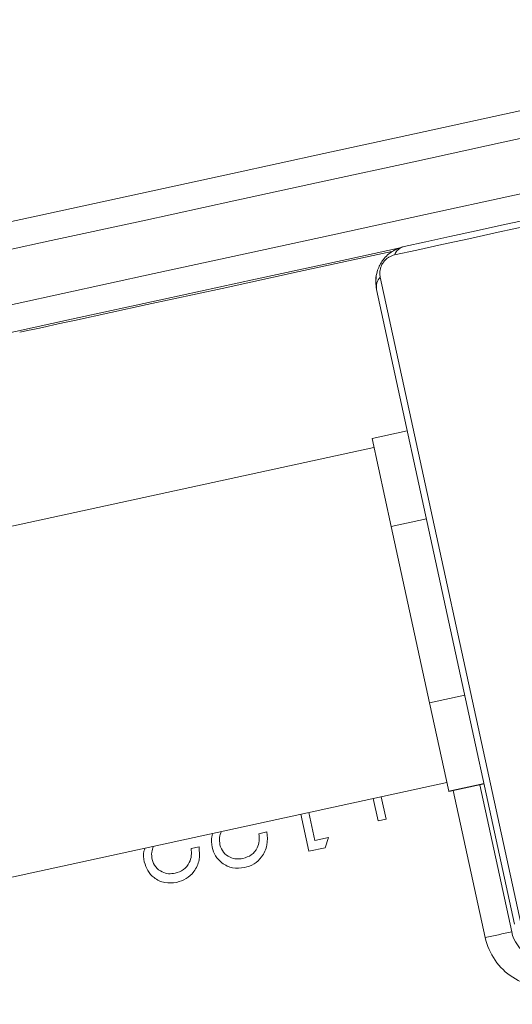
# Model space of a CAD drawing. Header units: inches. Extents: x -433 to 341, y -109 to 237.
# Tile 327 of 335: x 92.2369 to 92.2914, y 19.5799 to 19.689. Entities that reach past the tile are written whole.
import ezdxf

# ---------------------------------------------------------------- set-up
doc = ezdxf.new("R2010")
doc.units = ezdxf.units.IN
doc.header["$MEASUREMENT"] = 0
doc.layers.add('1_projektowane', color=7, linetype='Continuous', lineweight=5)
doc.layers.add('urzadzenie', color=7, linetype='Continuous', lineweight=5)

# ---------------------------------------------------------------- blocks, each defined once
blk = doc.blocks.new('ddddd')
at = {"layer": 'urzadzenie', "color": 7, "linetype": 'Continuous'}
for p, q in [((74.39946153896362, -7.18267569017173), (74.47394429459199, -7.18267569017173)), ((74.47270315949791, -7.183365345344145), (74.40070316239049, -7.183365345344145)), ((74.41673575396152, -7.187365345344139), (74.41673575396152, -7.18336534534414)), ((74.42673291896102, -7.187365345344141), (74.42673291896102, -7.183365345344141)), ((74.44673291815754, -7.187365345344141), (74.44673291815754, -7.183365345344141)), ((74.45673575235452, -7.187365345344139), (74.45673575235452, -7.18336534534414)), ((74.45676409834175, -7.18736534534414), (74.45676409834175, -7.18336534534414)), ((74.45676409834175, -7.183865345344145), (74.47344919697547, -7.183865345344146)), ((74.42673291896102, -7.187365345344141), (74.41673575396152, -7.187365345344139)), ((74.41774992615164, -7.187365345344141), (74.41774992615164, -7.82936534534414)), ((74.44673291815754, -7.187365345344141), (74.42673291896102, -7.187365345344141)), ((74.45673575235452, -7.187365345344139), (74.44673291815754, -7.187365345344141)), ((74.45574992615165, -7.82936534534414), (74.45574992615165, -7.187365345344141)), ((74.45676409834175, -7.18736534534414), (74.45673575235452, -7.187365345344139)), ((74.47344834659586, -7.186865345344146), (74.45676409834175, -7.186865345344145)), ((74.45574992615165, -7.194814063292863), (74.4582816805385, -7.194814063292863)), ((74.4582816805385, -7.194814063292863), (74.4582816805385, -7.195711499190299)), ((74.4582816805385, -7.195711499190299), (74.45574992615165, -7.195711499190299)), ((74.45892270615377, -7.201480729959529), (74.45994834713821, -7.202067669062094)), ((74.45892270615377, -7.203019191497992), (74.45892270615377, -7.201480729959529)), ((74.45892298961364, -7.203019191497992), (74.45892298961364, -7.201480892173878)), ((74.45994834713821, -7.202067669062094), (74.45994834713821, -7.203916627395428)), ((74.45574992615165, -7.203019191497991), (74.45892270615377, -7.203019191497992)), ((74.45892298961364, -7.203019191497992), (74.45892270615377, -7.203019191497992)), ((74.45994834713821, -7.203916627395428), (74.45574992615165, -7.203916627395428)), ((74.4568714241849, -7.208916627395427), (74.4568714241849, -7.208019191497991)), ((74.45687170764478, -7.208916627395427), (74.45687170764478, -7.208019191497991)), ((74.45687170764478, -7.208916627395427), (74.4568714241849, -7.208916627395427)), ((74.45917939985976, -7.211234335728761), (74.45917911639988, -7.211234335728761)), ((74.4568714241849, -7.216608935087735), (74.4568714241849, -7.2157114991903)), ((74.45687170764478, -7.216608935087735), (74.45687170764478, -7.2157114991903)), ((74.45687170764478, -7.216608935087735), (74.4568714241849, -7.216608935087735)), ((74.45917939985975, -7.218926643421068), (74.45917911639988, -7.218926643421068))]:
    blk.add_line(p, q, dxfattribs=at)
at = {"layer": 'urzadzenie', "color": 7, "linetype": 'Continuous', "flags": 128}
for points in [[(74.3973925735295, -7.106123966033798), (74.39739163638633, -7.108650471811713), (74.39739076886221, -7.111469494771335), (74.39738997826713, -7.114557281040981), (74.39738927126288, -7.117887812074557), (74.39738865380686, -7.121433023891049), (74.39738813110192, -7.125163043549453), (74.39738770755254, -7.129046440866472), (74.39738738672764, -7.133050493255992), (74.39738717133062, -7.137141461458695), (74.39738706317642, -7.141284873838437), (74.39738706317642, -7.145445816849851), (74.39738717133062, -7.149589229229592), (74.39738738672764, -7.153680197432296), (74.39738770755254, -7.157684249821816), (74.39738813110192, -7.161567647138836), (74.39738865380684, -7.165297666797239), (74.39738927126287, -7.168842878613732), (74.39738997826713, -7.172173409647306), (74.39739076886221, -7.175261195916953), (74.39739163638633, -7.178080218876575), (74.39739257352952, -7.180606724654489)], [(74.39670316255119, -7.179365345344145), (74.39670225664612, -7.176923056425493), (74.39670141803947, -7.174198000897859), (74.39670065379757, -7.1712131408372), (74.39669997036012, -7.167993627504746), (74.39669937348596, -7.164566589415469), (74.39669886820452, -7.160960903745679), (74.39669845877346, -7.157206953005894), (74.39669814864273, -7.153336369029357), (74.3966979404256, -7.149381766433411), (74.39669783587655, -7.145376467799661), (74.39669783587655, -7.141354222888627), (74.3966979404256, -7.137348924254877), (74.39669814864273, -7.133394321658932), (74.39669845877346, -7.129523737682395), (74.39669886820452, -7.125769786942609), (74.39669937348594, -7.122164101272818), (74.3966999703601, -7.118737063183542), (74.39670065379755, -7.115517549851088), (74.39670141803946, -7.112532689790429), (74.39670225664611, -7.109807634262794), (74.39670316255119, -7.107365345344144)], [(74.3847592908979, -7.248696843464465), (74.38475922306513, -7.238151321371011), (74.38475905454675, -7.227619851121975), (74.38475878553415, -7.217114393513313), (74.38475841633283, -7.206646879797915), (74.38475794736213, -7.19622919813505), (74.38475737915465, -7.185873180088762), (74.38475671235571, -7.175590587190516), (74.38475594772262, -7.16539309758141), (74.3847550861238, -7.155292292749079), (74.38475412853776, -7.145299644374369), (74.38475307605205, -7.135426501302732), (74.38475192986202, -7.125684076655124), (74.3847506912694, -7.116083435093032)], [(74.3877499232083, -7.117372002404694), (74.38775114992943, -7.126880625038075), (74.38775228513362, -7.136529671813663), (74.3877533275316, -7.146308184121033), (74.3877542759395, -7.156205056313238), (74.3877551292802, -7.166209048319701), (74.38775588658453, -7.176308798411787), (74.38775654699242, -7.186492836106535), (74.38775710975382, -7.196749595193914), (74.3877575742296, -7.207067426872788), (74.38775793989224, -7.217434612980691), (74.38775820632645, -7.227839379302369), (74.38775837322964, -7.238269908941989), (74.38775844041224, -7.248714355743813)], [(74.3937584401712, -7.248714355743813), (74.39375837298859, -7.238269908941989), (74.3937582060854, -7.227839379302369), (74.39375793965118, -7.217434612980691), (74.39375757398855, -7.207067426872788), (74.39375710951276, -7.196749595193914), (74.39375654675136, -7.186492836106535), (74.39375588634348, -7.176308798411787), (74.39375512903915, -7.166209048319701), (74.39375427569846, -7.156205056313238), (74.39375332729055, -7.146308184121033), (74.39375228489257, -7.136529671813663), (74.39375114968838, -7.126880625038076), (74.39374992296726, -7.117372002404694)], [(74.39697291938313, -7.180790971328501), (74.39678710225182, -7.180145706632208), (74.39671024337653, -7.179365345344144)], [(74.39675698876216, -7.179669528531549), (74.39675737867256, -7.185873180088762), (74.39675794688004, -7.19622919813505), (74.39675841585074, -7.206646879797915), (74.39675878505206, -7.217114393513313), (74.39675905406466, -7.227619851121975), (74.39675922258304, -7.238151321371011), (74.3967592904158, -7.248696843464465)], [(74.39695179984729, -7.216817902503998), (74.39695353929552, -7.208552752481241), (74.39695518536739, -7.200052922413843), (74.39695673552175, -7.191331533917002), (74.39695818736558, -7.182402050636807), (74.39695843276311, -7.180808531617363)], [(74.40071024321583, -7.183365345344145), (74.39992988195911, -7.183288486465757), (74.39927181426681, -7.183097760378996)], [(74.39694903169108, -7.223014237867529), (74.39694943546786, -7.222632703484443), (74.39694982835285, -7.222129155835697), (74.39695020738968, -7.221507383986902), (74.39695056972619, -7.220772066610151), (74.39695091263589, -7.219928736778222), (74.39695123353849, -7.218983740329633), (74.39695153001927, -7.21794418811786), (74.39695179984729, -7.216817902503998)]]:
    blk.add_lwpolyline(points, dxfattribs=at)
at = {"layer": 'urzadzenie', "color": 7, "linetype": 'Continuous'}
for centre, radius, start, end in [((74.39824309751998, -7.179322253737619), 0.001540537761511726, 181.602874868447, 236.4891067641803), ((74.47344834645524, -7.179865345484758), 0.006999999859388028, 270.0000011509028, 1.150912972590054e-06), ((74.47344919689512, -7.179865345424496), 0.003999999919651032, 270.0000011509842, 1.150912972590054e-06), ((74.40074656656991, -7.181824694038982), 0.00154126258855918, 213.5141020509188, 268.3862547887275), ((77.11932613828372, -7.186115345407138), 2.645877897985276, 179.9512768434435, 180.0162410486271)]:
    blk.add_arc(centre, radius, start, end, dxfattribs=at)
for points, knots in [([(74.40070316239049, -7.183365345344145), (74.40043358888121, -7.183350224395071), (74.39986929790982, -7.183318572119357), (74.39906221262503, -7.183045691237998), (74.39839887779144, -7.182656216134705), (74.39791591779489, -7.182253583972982), (74.39749081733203, -7.181779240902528), (74.39714356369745, -7.181228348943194), (74.3967867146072, -7.180391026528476), (74.39673736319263, -7.179785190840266), (74.39670316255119, -7.179365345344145)], [0, 0, 0, 0, 0.1431008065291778, 0.2995490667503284, 0.405379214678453, 0.4896584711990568, 0.5746221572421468, 0.6831315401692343, 0.7804094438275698, 1, 1, 1, 1]), ([(74.39739257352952, -7.180606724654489), (74.3974067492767, -7.180815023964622), (74.39742647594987, -7.181104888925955), (74.39761195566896, -7.181554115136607), (74.3977924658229, -7.181845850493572), (74.39802076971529, -7.182101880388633), (74.39828069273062, -7.182317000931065), (74.3986392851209, -7.182523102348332), (74.39905410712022, -7.182654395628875), (74.3993250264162, -7.182668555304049), (74.39946153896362, -7.18267569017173)], [0, 0, 0, 0, 0.2449958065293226, 0.3409310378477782, 0.4376394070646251, 0.508580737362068, 0.5795476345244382, 0.67559836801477, 0.8365384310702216, 1, 1, 1, 1]), ([(74.4568714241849, -7.208019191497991), (74.45735755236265, -7.208077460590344), (74.45832886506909, -7.208193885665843), (74.45943969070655, -7.209047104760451), (74.46010665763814, -7.210132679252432), (74.4601720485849, -7.210897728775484), (74.46020475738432, -7.211280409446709)], [0, 0, 0, 0, 0.2800290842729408, 0.5595145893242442, 0.779667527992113, 1, 1, 1, 1]), ([(74.45917911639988, -7.211234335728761), (74.45914423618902, -7.210892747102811), (74.45907454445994, -7.210210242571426), (74.45845096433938, -7.209438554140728), (74.45766828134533, -7.20902293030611), (74.457137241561, -7.208952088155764), (74.4568714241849, -7.208916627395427)], [0, 0, 0, 0, 0.2796987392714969, 0.5588466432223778, 0.7791761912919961, 1, 1, 1, 1]), ([(74.45917939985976, -7.211234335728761), (74.45914451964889, -7.210892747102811), (74.4590748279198, -7.210210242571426), (74.45845124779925, -7.209438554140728), (74.4576685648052, -7.20902293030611), (74.45713752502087, -7.208952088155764), (74.45687170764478, -7.208916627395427)], [0, 0, 0, 0, 0.2796987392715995, 0.5588466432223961, 0.779176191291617, 0.9999999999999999, 0.9999999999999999, 0.9999999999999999, 0.9999999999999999]), ([(74.45715187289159, -7.213403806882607), (74.45746102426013, -7.2133617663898), (74.45808013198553, -7.213277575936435), (74.45873466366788, -7.212667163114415), (74.459123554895, -7.211964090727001), (74.45916058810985, -7.211477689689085), (74.45917911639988, -7.211234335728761)], [0, 0, 0, 0, 0.2791257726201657, 0.5589783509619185, 0.7793500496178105, 1, 1, 1, 1]), ([(74.45715215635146, -7.213403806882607), (74.45746130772, -7.2133617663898), (74.45808041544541, -7.213277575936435), (74.45873494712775, -7.212667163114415), (74.45912383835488, -7.211964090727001), (74.45916087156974, -7.211477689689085), (74.45917939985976, -7.211234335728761)], [0, 0, 0, 0, 0.2791257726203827, 0.5589783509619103, 0.7793500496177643, 1, 1, 1, 1]), ([(74.46020475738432, -7.211280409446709), (74.46016313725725, -7.211726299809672), (74.4600799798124, -7.212617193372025), (74.45926561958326, -7.213607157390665), (74.45827754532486, -7.214206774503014), (74.4575805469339, -7.214269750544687), (74.45723200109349, -7.214301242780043)], [0, 0, 0, 0, 0.2798903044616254, 0.559223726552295, 0.779582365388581, 0.9999999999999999, 0.9999999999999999, 0.9999999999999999, 0.9999999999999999]), ([(74.45574992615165, -7.212932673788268), (74.45594577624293, -7.213059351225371), (74.45637156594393, -7.213334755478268), (74.45687824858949, -7.213379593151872), (74.45715187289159, -7.213403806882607)], [0, 0, 0, 0, 0.4599690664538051, 0.9999999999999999, 0.9999999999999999, 0.9999999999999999, 0.9999999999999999]), ([(74.45723228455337, -7.214301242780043), (74.4568280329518, -7.21427845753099), (74.45629530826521, -7.214248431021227), (74.4558558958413, -7.21396699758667), (74.45574992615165, -7.213899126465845)], [0, 0, 0, 0, 0.7588377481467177, 0.9999999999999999, 0.9999999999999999, 0.9999999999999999, 0.9999999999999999]), ([(74.45723200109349, -7.214301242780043), (74.45682774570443, -7.214278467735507), (74.45629512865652, -7.214248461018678), (74.4558558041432, -7.213967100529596), (74.45574992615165, -7.213899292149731)], [0, 0, 0, 0, 0.7589982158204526, 1, 1, 1, 1]), ([(74.4568714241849, -7.2157114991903), (74.45735755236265, -7.215769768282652), (74.45832886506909, -7.21588619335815), (74.45943969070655, -7.216739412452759), (74.46010665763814, -7.21782498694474), (74.4601720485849, -7.218590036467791), (74.46020475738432, -7.218972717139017)], [0, 0, 0, 0, 0.2800290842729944, 0.5595145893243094, 0.7796675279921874, 0.9999999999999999, 0.9999999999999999, 0.9999999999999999, 0.9999999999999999]), ([(74.45917911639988, -7.218926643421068), (74.45914423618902, -7.218585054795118), (74.45907454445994, -7.217902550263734), (74.45845096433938, -7.217130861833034), (74.45766828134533, -7.216715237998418), (74.45713724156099, -7.216644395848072), (74.4568714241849, -7.216608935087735)], [0, 0, 0, 0, 0.2796987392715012, 0.5588466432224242, 0.7791761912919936, 1, 1, 1, 1]), ([(74.45917939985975, -7.218926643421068), (74.45914451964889, -7.218585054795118), (74.4590748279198, -7.217902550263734), (74.45845124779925, -7.217130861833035), (74.4576685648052, -7.216715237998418), (74.45713752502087, -7.216644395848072), (74.45687170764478, -7.216608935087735)], [0, 0, 0, 0, 0.2796987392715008, 0.5588466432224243, 0.7791761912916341, 0.9999999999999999, 0.9999999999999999, 0.9999999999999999, 0.9999999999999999]), ([(74.45715187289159, -7.221096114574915), (74.45746102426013, -7.221054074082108), (74.45808013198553, -7.220969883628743), (74.45873466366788, -7.220359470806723), (74.459123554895, -7.21965639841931), (74.45916058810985, -7.219169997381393), (74.45917911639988, -7.218926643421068)], [0, 0, 0, 0, 0.2791257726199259, 0.5589783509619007, 0.7793500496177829, 1, 1, 1, 1]), ([(74.45715215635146, -7.221096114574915), (74.45746130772, -7.221054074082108), (74.4580804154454, -7.220969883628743), (74.45873494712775, -7.220359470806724), (74.45912383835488, -7.21965639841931), (74.45916087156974, -7.219169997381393), (74.45917939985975, -7.218926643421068)], [0, 0, 0, 0, 0.2791257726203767, 0.5589783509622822, 0.7793500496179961, 1, 1, 1, 1]), ([(74.46020475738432, -7.218972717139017), (74.46016313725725, -7.21941860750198), (74.4600799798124, -7.220309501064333), (74.45926561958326, -7.221299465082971), (74.45827754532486, -7.221899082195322), (74.45758054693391, -7.221962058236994), (74.4572320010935, -7.22199355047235)], [0, 0, 0, 0, 0.2798903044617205, 0.5592237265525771, 0.7795823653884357, 1, 1, 1, 1]), ([(74.45574992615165, -7.220624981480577), (74.45594577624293, -7.220751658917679), (74.45637156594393, -7.221027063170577), (74.45687824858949, -7.221071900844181), (74.45715187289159, -7.221096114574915)], [0, 0, 0, 0, 0.4599690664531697, 1, 1, 1, 1]), ([(74.45723228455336, -7.221993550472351), (74.4568280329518, -7.221970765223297), (74.45629530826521, -7.221940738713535), (74.4558558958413, -7.221659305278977), (74.45574992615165, -7.221591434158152)], [0, 0, 0, 0, 0.7588377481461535, 1, 1, 1, 1]), ([(74.4572320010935, -7.22199355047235), (74.45682774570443, -7.221970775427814), (74.45629512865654, -7.221940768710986), (74.4558558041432, -7.221659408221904), (74.45574992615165, -7.221591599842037)], [0, 0, 0, 0, 0.7589982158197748, 0.9999999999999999, 0.9999999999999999, 0.9999999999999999, 0.9999999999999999])]:
    blk.add_open_spline(points, degree=3, knots=knots, dxfattribs=at)

msp = doc.modelspace()

# ---------------------------------------------------------------- block references
at = {"layer": '1_projektowane', "rotation": 282.26876524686}
msp.add_blockref('ddddd', (83.48572953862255, 93.8871082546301), dxfattribs=at)

doc.saveas('drawing.dxf')
